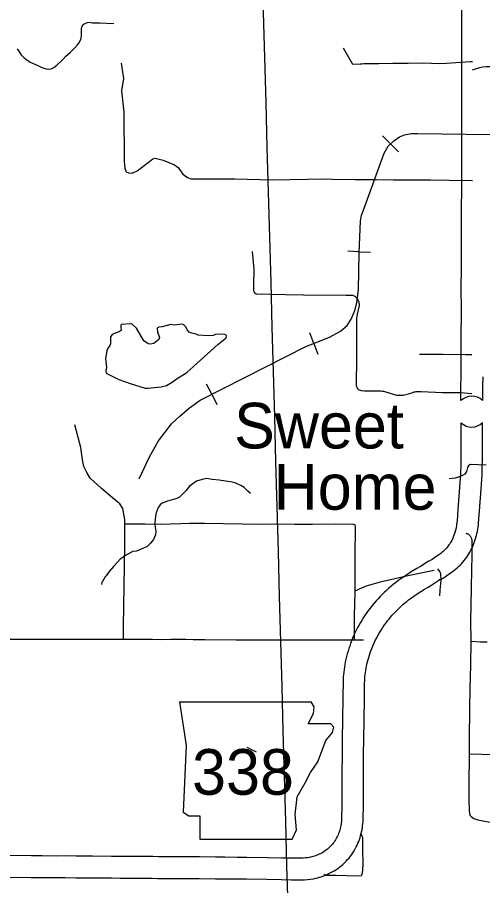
# Model space of a CAD drawing. Extents: x -19 to 366, y -4 to 359.
# Drawn here: x 156.004 to 157.023, y 186.242 to 188.145 of the extents above; entities that cross this region are included whole.
import ezdxf

# ---------------------------------------------------------------- set-up
doc = ezdxf.new("R2010")
doc.units = 0
for name, color, linetype in [('Level 10', 7, 'Continuous'), ('Level 21', 7, 'Continuous'), ('Level 24', 7, 'Continuous'), ('Level 31', 7, 'Continuous'), ('Level 32', 7, 'Continuous'), ('Level 33', 7, 'Continuous'), ('Level 34', 7, 'Continuous'), ('Level 35', 7, 'Continuous'), ('Level 40', 7, 'Continuous'), ('Level 60', 7, 'Continuous')]:
    doc.layers.add(name, color=color, linetype=linetype)

msp = doc.modelspace()

# ---------------------------------------------------------------- linework, layer by layer
at = {"layer": 'Level 10'}
for p, q in [((156.9771, 188.0296), (156.9772, 188.048)), ((156.9772, 188.048), (156.9772, 188.0485)), ((156.9771, 188.0288), (156.9771, 188.0296)), ((156.9769, 187.7872), (156.9769, 187.7872)), ((156.9758, 187.4053), (156.9758, 187.4053)), ((156.9756, 187.3574), (156.9756, 187.3574)), ((156.9753, 187.3206), (156.9753, 187.3206)), ((156.9632, 187.0194), (156.9637, 187.0215)), ((157.0088, 187.0068), (157.0094, 187.009)), ((156.9061, 186.9537), (156.9038, 186.9524)), ((156.9293, 186.9125), (156.9269, 186.9112)), ((156.7407, 186.7903), (156.7402, 186.7892)), ((156.784, 186.7714), (156.7835, 186.7702)), ((156.7125, 186.375), (156.7125, 186.3754)), ((156.7592, 186.3671), (156.7592, 186.3675)), ((156.6611, 186.259), (156.6616, 186.2592))]:
    msp.add_line(p, q, dxfattribs=at)
for points in [[(156.9772, 188.0485), (156.9776, 188.0625), (156.9776, 188.0714), (156.9775, 188.0905), (156.9775, 188.1539), (156.9774, 188.2404), (156.9777, 188.2794), (156.9773, 188.3627), (156.9769, 188.3786), (156.9759, 188.3933)], [(156.9769, 187.7872), (156.9774, 187.8811), (156.9775, 187.9705), (156.9775, 188.0148), (156.9771, 188.0288)], [(156.9758, 187.4053), (156.9758, 187.4336), (156.9762, 187.5091), (156.9761, 187.5453), (156.9766, 187.6019), (156.9766, 187.6682), (156.9768, 187.7207), (156.9769, 187.7733), (156.9769, 187.7872)], [(156.9756, 187.3574), (156.9757, 187.3651), (156.9758, 187.4053)], [(156.9753, 187.3206), (156.9753, 187.336), (156.9756, 187.3574)], [(157.023, 187.3567), (157.0227, 187.3356), (157.0226, 187.3204)], [(156.9752, 187.3048), (156.9752, 187.3054), (156.9753, 187.3206)], [(157.0226, 187.3205), (157.0226, 187.3054), (157.0226, 187.305)], [(156.9753, 187.2564), (156.9752, 187.2104), (156.975, 187.1712), (156.9747, 187.1666), (156.9741, 187.144), (156.9722, 187.1149), (156.9688, 187.0662), (156.9667, 187.0412), (156.9663, 187.0375), (156.9659, 187.0339), (156.9654, 187.0303), (156.9647, 187.0268), (156.964, 187.0232), (156.9632, 187.0194)], [(157.0094, 187.009), (157.0103, 187.0134), (157.0113, 187.018), (157.0121, 187.0228), (157.0128, 187.0276), (157.0134, 187.0323), (157.0138, 187.0369), (157.0161, 187.0625), (157.0195, 187.1117), (157.0215, 187.1419), (157.022, 187.1646), (157.0223, 187.1695), (157.0225, 187.2102), (157.0226, 187.2567)], [(156.9637, 187.0215), (156.9624, 187.0175), (156.9611, 187.0136), (156.9598, 187.0098), (156.9585, 187.0063), (156.9574, 187.0037), (156.9563, 187.0011), (156.955, 186.9985), (156.9536, 186.9959), (156.9522, 186.9935), (156.9507, 186.991), (156.9491, 186.9886), (156.9474, 186.9863), (156.9456, 186.984), (156.9438, 186.9818), (156.9419, 186.9797), (156.9399, 186.9776), (156.9378, 186.9756), (156.9357, 186.9737), (156.9335, 186.9718), (156.9312, 186.9701), (156.9289, 186.9684), (156.9266, 186.9668), (156.9232, 186.9647), (156.912, 186.9566), (156.9061, 186.9537)], [(156.9269, 186.9112), (156.9364, 186.9158), (156.9496, 186.9253), (156.9525, 186.9272), (156.9563, 186.9297), (156.9599, 186.9324), (156.9634, 186.9352), (156.9668, 186.938), (156.9702, 186.9411), (156.9734, 186.9442), (156.9765, 186.9474), (156.9796, 186.9508), (156.9824, 186.9543), (156.9852, 186.9578), (156.9879, 186.9615), (156.9904, 186.9652), (156.9928, 186.969), (156.9951, 186.9729), (156.9972, 186.9769), (156.9991, 186.9809), (157.001, 186.985), (157.0027, 186.9893), (157.0044, 186.9939), (157.0059, 186.9983), (157.0074, 187.0026), (157.0088, 187.0068)], [(156.9038, 186.9524), (156.8866, 186.9415), (156.8787, 186.9367), (156.8703, 186.9316), (156.862, 186.9263), (156.8537, 186.921), (156.8455, 186.9155), (156.8371, 186.9097), (156.8317, 186.9055), (156.8267, 186.9015), (156.8217, 186.8974), (156.8168, 186.8932), (156.8121, 186.8889), (156.8074, 186.8845), (156.8028, 186.8799), (156.7983, 186.8753), (156.7939, 186.8707), (156.7896, 186.8659), (156.7853, 186.861), (156.7811, 186.856), (156.7771, 186.8508), (156.7732, 186.8457), (156.7694, 186.8404), (156.7658, 186.8351), (156.7622, 186.8297), (156.7588, 186.8243), (156.7554, 186.8187), (156.7522, 186.8131), (156.7491, 186.8075), (156.7461, 186.8017), (156.7433, 186.7959), (156.7407, 186.7903)], [(156.7835, 186.7702), (156.786, 186.7754), (156.7884, 186.7803), (156.7909, 186.7852), (156.7935, 186.79), (156.7963, 186.7948), (156.7991, 186.7994), (156.802, 186.8041), (156.805, 186.8087), (156.8082, 186.8132), (156.8113, 186.8176), (156.8146, 186.822), (156.818, 186.8262), (156.8214, 186.8303), (156.825, 186.8345), (156.8287, 186.8386), (156.8324, 186.8426), (156.8363, 186.8465), (156.8401, 186.8503), (156.8442, 186.854), (156.8482, 186.8577), (156.8524, 186.8613), (156.8565, 186.8648), (156.8608, 186.8682), (156.8649, 186.8713), (156.8721, 186.8763), (156.8798, 186.8814), (156.8875, 186.8865), (156.8953, 186.8914), (156.9032, 186.8962), (156.9115, 186.9012), (156.9293, 186.9125)], [(156.7402, 186.7892), (156.738, 186.7839), (156.7358, 186.7783), (156.7337, 186.7727), (156.7318, 186.767), (156.7299, 186.7614), (156.7282, 186.7556), (156.7265, 186.7499), (156.7249, 186.7442), (156.7235, 186.7384), (156.722, 186.7322), (156.721, 186.7264), (156.7201, 186.7209), (156.7193, 186.7154), (156.7186, 186.7098), (156.7181, 186.7043), (156.7176, 186.6987), (156.7173, 186.6932), (156.7171, 186.6876), (156.7165, 186.6575), (156.7157, 186.6024), (156.7152, 186.5664), (156.7149, 186.5281), (156.7144, 186.4875), (156.7143, 186.4517), (156.7144, 186.4191), (156.7138, 186.3881), (156.7137, 186.3851), (156.7134, 186.3822), (156.7131, 186.3792), (156.7127, 186.376), (156.7125, 186.375)], [(156.7592, 186.3675), (156.7595, 186.3689), (156.7601, 186.3732), (156.7606, 186.3776), (156.7609, 186.382), (156.7612, 186.3865), (156.7617, 186.4187), (156.7617, 186.4517), (156.7618, 186.4871), (156.7622, 186.5277), (156.7625, 186.5659), (156.7631, 186.6017), (156.7639, 186.6567), (156.7644, 186.6862), (156.7646, 186.6908), (156.7649, 186.6955), (156.7652, 186.7001), (156.7657, 186.7046), (156.7662, 186.7092), (156.7669, 186.7137), (156.7676, 186.7183), (156.7684, 186.7226), (156.7695, 186.7272), (156.7707, 186.7321), (156.7721, 186.7371), (156.7735, 186.7421), (156.7751, 186.747), (156.7767, 186.7519), (156.7783, 186.7567), (156.7801, 186.7615), (156.782, 186.7664), (156.784, 186.7714)], [(156.7125, 186.3754), (156.7122, 186.3733), (156.7116, 186.3703), (156.7109, 186.3674), (156.7101, 186.3644), (156.7092, 186.3615), (156.7083, 186.3587), (156.7073, 186.3559), (156.7061, 186.3531), (156.7049, 186.3503), (156.7037, 186.3478), (156.7024, 186.3452), (156.7009, 186.3426), (156.6992, 186.34), (156.6975, 186.3374), (156.6957, 186.335), (156.6938, 186.3326), (156.6918, 186.3304), (156.6897, 186.3281), (156.6876, 186.3259), (156.6853, 186.3239), (156.683, 186.3219), (156.6806, 186.32), (156.6782, 186.3182), (156.6756, 186.3164), (156.6731, 186.3148), (156.6704, 186.3133), (156.6677, 186.3119), (156.665, 186.3106), (156.6624, 186.3094), (156.6598, 186.3084), (156.6571, 186.3073), (156.6543, 186.3064), (156.6515, 186.3055), (156.6486, 186.3047)], [(156.6616, 186.2592), (156.6652, 186.2602), (156.6691, 186.2614), (156.6731, 186.2628), (156.677, 186.2642), (156.6808, 186.2658), (156.6848, 186.2675), (156.6891, 186.2696), (156.6934, 186.2719), (156.6975, 186.2743), (156.7016, 186.2768), (156.7055, 186.2795), (156.7094, 186.2824), (156.7132, 186.2854), (156.7169, 186.2885), (156.7204, 186.2918), (156.7238, 186.2952), (156.7271, 186.2988), (156.7302, 186.3024), (156.7332, 186.3061), (156.7361, 186.31), (156.7388, 186.314), (156.7413, 186.318), (156.7438, 186.3222), (156.7461, 186.3266), (156.7481, 186.3308), (156.7498, 186.3348), (156.7515, 186.3389), (156.753, 186.3431), (156.7544, 186.3473), (156.7557, 186.3516), (156.7568, 186.3558), (156.7578, 186.3601), (156.7587, 186.3644), (156.7592, 186.3671)], [(156.6492, 186.3048), (156.6459, 186.304), (156.644, 186.3036), (156.64, 186.3031), (156.6351, 186.3026), (156.6301, 186.3022), (156.6251, 186.3019), (156.6201, 186.3018), (156.6151, 186.3018), (156.6101, 186.3019), (156.6045, 186.3021), (156.583, 186.3023), (156.5516, 186.303), (156.5062, 186.3039), (156.4855, 186.3038), (156.4584, 186.3044), (156.438, 186.3044), (156.4026, 186.3048), (156.3649, 186.3049), (156.3474, 186.3047), (156.3133, 186.305), (156.3009, 186.3058), (156.268, 186.3056), (156.2413, 186.3059), (156.2291, 186.306), (156.2104, 186.306), (156.1682, 186.3063), (156.1328, 186.3066), (156.1091, 186.3069), (156.0906, 186.3068), (156.0585, 186.3069), (156.0348, 186.3074), (155.9677, 186.3081)], [(155.967, 186.2608), (156.0341, 186.26), (156.058, 186.2596), (156.0905, 186.2595), (156.1089, 186.2595), (156.1323, 186.2592), (156.1678, 186.2589), (156.2101, 186.2587), (156.2289, 186.2586), (156.2409, 186.2585), (156.2679, 186.2583), (156.2994, 186.2585), (156.3115, 186.2576), (156.3475, 186.2574), (156.365, 186.2576), (156.4023, 186.2574), (156.4377, 186.2571), (156.4579, 186.2571), (156.4852, 186.2565), (156.5058, 186.2566), (156.5506, 186.2557), (156.5823, 186.255), (156.6033, 186.2548), (156.6087, 186.2545), (156.6148, 186.2544), (156.6209, 186.2545), (156.627, 186.2546), (156.6331, 186.2549), (156.6392, 186.2554), (156.6452, 186.256), (156.6522, 186.2569), (156.6572, 186.258), (156.6611, 186.259)]]:
    msp.add_lwpolyline(points, dxfattribs=at)
for centre, radius, start, end in [((156.999, 187.2798), 0.0345, 46.8767, 133.5406), ((156.9988, 187.2807), 0.0339, 226.0123, 314.7548)]:
    msp.add_arc(centre, radius, start, end, dxfattribs=at)
at = {"layer": 'Level 21'}
for p, q in [((156.359, 186.6449), (156.3734, 186.5487)), ((156.6537, 186.6336), (156.6471, 186.6447)), ((156.6521, 186.6192), (156.6537, 186.6336)), ((156.6409, 186.5968), (156.6521, 186.6192)), ((156.6906, 186.5968), (156.6409, 186.5968)), ((156.697, 186.5888), (156.6906, 186.5968)), ((156.6938, 186.5776), (156.697, 186.5888)), ((156.6794, 186.5599), (156.6938, 186.5776)), ((156.6714, 186.5391), (156.6794, 186.5599)), ((156.3734, 186.5487), (156.367, 186.4029)), ((156.6618, 186.5135), (156.6714, 186.5391)), ((156.6457, 186.4895), (156.6618, 186.5135)), ((156.6345, 186.467), (156.6457, 186.4895)), ((156.6169, 186.4366), (156.6345, 186.467)), ((156.6121, 186.3981), (156.6169, 186.4366)), ((156.367, 186.4029), (156.3798, 186.3949)), ((156.6153, 186.3645), (156.6121, 186.3981)), ((156.3798, 186.3949), (156.4038, 186.3949)), ((156.4038, 186.3949), (156.4038, 186.3437)), ((156.6057, 186.3437), (156.6153, 186.3645)), ((156.4038, 186.3437), (156.6057, 186.3437))]:
    msp.add_line(p, q, dxfattribs=at)
msp.add_lwpolyline([(156.359, 186.6449), (156.6471, 186.6447)], dxfattribs=at)
at = {"layer": 'Level 31'}
for points in [[(156.756, 188.0429), (156.758, 188.0431), (156.7627, 188.0434), (156.7953, 188.0439), (156.8263, 188.0446), (156.8594, 188.0446), (156.8933, 188.0449), (156.9286, 188.0439), (156.9438, 188.0441), (156.9952, 188.0476), (156.9962, 188.0476)], [(157.0008, 188.0294), (157.0051, 188.0315), (157.0167, 188.0348), (157.0233, 188.0361), (157.0308, 188.037), (157.0413, 188.0372), (157.057, 188.037), (157.0874, 188.0368), (157.0992, 188.0367), (157.1238, 188.0364), (157.1416, 188.0362), (157.1683, 188.0361), (157.2051, 188.0354), (157.2346, 188.0354), (157.2521, 188.0352), (157.2677, 188.0338), (157.2936, 188.0288), (157.3127, 188.0245), (157.3477, 188.0177), (157.3662, 188.0129)], [(156.4324, 187.7909), (156.48, 187.7909), (156.5619, 187.7886), (156.678, 187.7905), (156.6939, 187.7901), (156.7435, 187.7897), (156.7901, 187.7892), (156.8267, 187.7883), (156.8669, 187.7885), (156.9087, 187.7883), (156.9495, 187.7876), (157.0006, 187.7871)], [(156.518, 187.6319), (156.5217, 187.5928), (156.5218, 187.5877), (156.5211, 187.564), (156.5208, 187.5472), (156.5216, 187.5434), (156.5233, 187.5416)], [(156.5233, 187.5416), (156.5267, 187.5387), (156.5573, 187.5379), (156.5917, 187.5371), (156.6307, 187.5367), (156.7232, 187.5362), (156.7376, 187.536), (156.7431, 187.5338), (156.7439, 187.5329)], [(156.7439, 187.5329), (156.748, 187.5283), (156.7515, 187.5215), (156.7523, 187.5134), (156.7505, 187.5035), (156.7484, 187.4944), (156.7469, 187.4845), (156.7469, 187.4642), (156.7465, 187.3992), (156.7462, 187.3378), (156.7479, 187.3322), (156.7501, 187.3293), (156.7567, 187.3271), (156.7638, 187.3263)], [(156.9994, 187.4053), (156.9856, 187.405), (156.9352, 187.4057), (156.9067, 187.406), (156.8845, 187.4056)], [(156.7638, 187.3263), (156.7715, 187.3262), (156.7792, 187.326), (156.7869, 187.326), (156.7945, 187.3261), (156.7973, 187.326), (156.8, 187.3259), (156.8027, 187.3256), (156.8054, 187.3252), (156.808, 187.3248), (156.8107, 187.3242), (156.8133, 187.3235), (156.8159, 187.3227), (156.8219, 187.3205), (156.8244, 187.3195), (156.827, 187.3186), (156.8296, 187.3179), (156.8322, 187.3173), (156.8349, 187.3169), (156.8376, 187.3166), (156.8402, 187.3164), (156.8429, 187.3164), (156.8459, 187.3166), (156.8489, 187.3169), (156.8518, 187.3173), (156.8548, 187.318), (156.8576, 187.3187), (156.8605, 187.3196), (156.87, 187.3229), (156.8714, 187.3234), (156.8728, 187.3237), (156.8751, 187.3242), (156.8772, 187.3246), (156.8795, 187.3249), (156.8817, 187.325), (156.883, 187.325), (156.8845, 187.325), (156.8864, 187.3248), (156.8882, 187.3246), (156.9349, 187.3227), (156.974, 187.3223), (156.9989, 187.3205)], [(156.2361, 186.7819), (156.2365, 186.81), (156.2385, 186.943), (156.2391, 186.9915), (156.2391, 187.0348)], [(156.2391, 187.0348), (156.2525, 187.0345), (156.2834, 187.0346), (156.317, 187.0341), (156.3622, 187.0356), (156.381, 187.036), (156.4135, 187.0359), (156.4962, 187.0349), (156.532, 187.034), (156.5707, 187.0349), (156.6108, 187.0338), (156.6499, 187.0341), (156.7003, 187.0349), (156.7404, 187.0337), (156.743, 187.0329), (156.7437, 187.0298)], [(156.7437, 187.0298), (156.7434, 187.0122), (156.743, 186.9786), (156.7429, 186.9544), (156.7427, 186.9419), (156.7427, 186.917), (156.7432, 186.8872)], [(156.9863, 187.0142), (156.9876, 187.0138), (156.989, 187.0133), (156.9903, 187.0126), (156.9915, 187.0119), (156.9927, 187.0111), (156.9937, 187.0101), (156.9948, 187.0091), (156.9957, 187.008), (156.9965, 187.0068), (156.9972, 187.0056), (156.9978, 187.0043), (156.9983, 187.0029), (156.9986, 187.0015), (156.9989, 187.0001), (156.999, 186.9987), (156.9992, 186.9627), (156.9987, 186.9361), (156.9978, 186.8925), (156.9961, 186.8231), (156.9968, 186.7773)], [(156.9165, 186.9325), (156.8623, 186.9219), (156.8308, 186.9144), (156.7955, 186.9064), (156.7726, 186.8997), (156.7676, 186.8979), (156.7626, 186.896), (156.7577, 186.894), (156.7528, 186.8918), (156.748, 186.8896), (156.7432, 186.8872)], [(156.9242, 186.9362), (156.9294, 186.9299), (156.9305, 186.9261), (156.9309, 186.9111), (156.9293, 186.8892), (156.928, 186.8772)], [(156.7432, 186.8872), (156.742, 186.8576), (156.7415, 186.8343), (156.7416, 186.806), (156.7416, 186.7803)], [(155.9827, 186.7821), (156.0142, 186.7823), (156.1035, 186.7823), (156.1305, 186.7823), (156.1632, 186.7822), (156.1902, 186.782), (156.2141, 186.782), (156.2361, 186.7819)], [(156.2361, 186.7819), (156.2698, 186.7819), (156.2863, 186.7817), (156.3001, 186.7818), (156.3207, 186.7816), (156.3401, 186.7817), (156.3729, 186.7817), (156.3893, 186.7816), (156.4145, 186.7816), (156.4832, 186.7809), (156.5168, 186.7808), (156.5468, 186.7806), (156.5643, 186.7802), (156.5818, 186.7804), (156.6225, 186.7807), (156.6658, 186.7804), (156.7119, 186.7804), (156.7416, 186.7803), (156.7621, 186.7803)], [(156.9968, 186.7773), (156.996, 186.7253), (156.9955, 186.6996), (156.9951, 186.6722), (156.994, 186.631), (156.9933, 186.5625), (156.9933, 186.5305)], [(156.9968, 186.7773), (157.0181, 186.7765), (157.0329, 186.7763)], [(156.9933, 186.5305), (157.1038, 186.5277), (157.1412, 186.5345)], [(156.9933, 186.5305), (156.9932, 186.5153), (156.9923, 186.4782), (156.9924, 186.431), (156.993, 186.4057), (156.995, 186.396), (156.9977, 186.3934), (157.0032, 186.3892), (157.0125, 186.3858), (157.0196, 186.3848), (157.0548, 186.3783), (157.0846, 186.3725), (157.1064, 186.3725), (157.121, 186.379)], [(156.6754, 186.2673), (156.6811, 186.2651), (156.7022, 186.2645), (156.7489, 186.2632), (156.7578, 186.264), (156.7597, 186.2683), (156.7615, 186.2874), (156.7608, 186.3222), (156.7603, 186.3466), (156.7561, 186.3566)]]:
    msp.add_lwpolyline(points, dxfattribs=at)
at = {"layer": 'Level 32'}
for points in [[(156.255, 187.8038), (156.257, 187.804), (156.2664, 187.8083), (156.2931, 187.8289), (156.3005, 187.835), (156.3057, 187.8359), (156.3235, 187.8317), (156.3479, 187.8218), (156.3558, 187.8153), (156.3661, 187.8008), (156.3764, 187.7937), (156.3849, 187.7909), (156.4324, 187.7909)], [(156.239, 187.0443), (156.2347, 187.0685), (156.2283, 187.0789), (156.2123, 187.0917), (156.1883, 187.1121), (156.1635, 187.1345), (156.1559, 187.1469), (156.1499, 187.1601), (156.1467, 187.1753), (156.1427, 187.2018), (156.1299, 187.2518)], [(156.2391, 187.0348), (156.239, 187.0443)]]:
    msp.add_lwpolyline(points, dxfattribs=at)
at = {"layer": 'Level 33'}
for points in [[(156.1443, 188.1117), (156.1448, 188.121), (156.1462, 188.1254), (156.1497, 188.1296), (156.1537, 188.1323), (156.1576, 188.1334), (156.1609, 188.1338), (156.1684, 188.133), (156.1838, 188.1324), (156.2155, 188.1316)], [(156.0034, 188.0758), (156.0126, 188.0629), (156.0154, 188.0594), (156.0186, 188.0561), (156.0223, 188.0529), (156.0324, 188.0464), (156.0471, 188.0398), (156.0532, 188.0369), (156.0601, 188.034), (156.067, 188.032), (156.0723, 188.0315), (156.0779, 188.032), (156.0836, 188.0346), (156.0905, 188.0397), (156.1043, 188.053), (156.1105, 188.0593), (156.1196, 188.0676), (156.1284, 188.0768), (156.136, 188.0844), (156.1388, 188.0882), (156.143, 188.0959), (156.1439, 188.1001), (156.1445, 188.1042), (156.1443, 188.1117)], [(156.7171, 188.0777), (156.7377, 188.0423)], [(156.7377, 188.0423), (156.7543, 188.0428), (156.756, 188.0429)], [(156.9962, 188.0476), (157.0009, 188.0478)]]:
    msp.add_lwpolyline(points, dxfattribs=at)
at = {"layer": 'Level 34'}
msp.add_lwpolyline([(156.2312, 188.0445), (156.2364, 188.0107), (156.2322, 187.9835), (156.2368, 187.9371), (156.2382, 187.8298), (156.2392, 187.8143), (156.2425, 187.8059), (156.2495, 187.8031), (156.255, 187.8038)], dxfattribs=at)
at = {"layer": 'Level 35'}
for points in [[(156.4275, 187.4139), (156.4432, 187.4277), (156.4615, 187.4423), (156.4618, 187.4469), (156.4612, 187.4482), (156.4578, 187.4495), (156.4435, 187.4501), (156.4382, 187.4495), (156.4328, 187.4474), (156.4222, 187.4469), (156.3996, 187.4481), (156.3952, 187.4505), (156.3862, 187.4526), (156.3801, 187.4551), (156.3755, 187.4602), (156.3729, 187.4662), (156.3685, 187.4712), (156.3648, 187.4723), (156.3476, 187.47), (156.3404, 187.4716), (156.3208, 187.4663), (156.314, 187.4655), (156.3112, 187.4644), (156.3099, 187.4626), (156.3108, 187.4554), (156.315, 187.443), (156.3135, 187.4387), (156.3025, 187.43), (156.2946, 187.4285), (156.2902, 187.4293), (156.281, 187.436), (156.2646, 187.4634), (156.2551, 187.4723), (156.2507, 187.4734), (156.2331, 187.4717), (156.2309, 187.4705), (156.2306, 187.4654), (156.2311, 187.4585), (156.2247, 187.4546), (156.2142, 187.4508), (156.2108, 187.4484), (156.2082, 187.4448), (156.2078, 187.4292), (156.2062, 187.4253)], [(156.2062, 187.4253), (156.2014, 187.4186), (156.1996, 187.4136), (156.197, 187.3972), (156.1993, 187.3773), (156.1974, 187.3695), (156.1986, 187.3651), (156.2263, 187.3509), (156.2508, 187.3421), (156.2839, 187.3323), (156.2898, 187.3319), (156.3188, 187.3353), (156.3303, 187.3382), (156.343, 187.3451), (156.3539, 187.3529), (156.3752, 187.3667)], [(156.3752, 187.3667), (156.4275, 187.4139)], [(157.0304, 187.1633), (156.9955, 187.1648), (156.992, 187.1621), (156.9894, 187.1582), (156.9875, 187.1498), (156.9835, 187.1436), (156.9756, 187.1391), (156.9626, 187.135), (156.9496, 187.1337)], [(156.5147, 187.101), (156.5085, 187.1062), (156.5005, 187.1141), (156.4933, 187.119), (156.4808, 187.1243), (156.471, 187.1265), (156.46, 187.1283), (156.4456, 187.1302), (156.4305, 187.132), (156.4192, 187.1339), (156.4086, 187.1319), (156.3965, 187.1281), (156.3859, 187.1208), (156.3807, 187.1174), (156.3735, 187.1079), (156.3652, 187.0991), (156.3588, 187.093), (156.3532, 187.09), (156.343, 187.0873), (156.3324, 187.0842), (156.3214, 187.0804), (156.3165, 187.0765), (156.312, 187.0705), (156.3083, 187.0591), (156.3057, 187.0465), (156.3049, 187.0351), (156.3061, 187.0276), (156.3069, 187.0177), (156.3062, 187.0109), (156.302, 187.0002), (156.2956, 186.9926), (156.2881, 186.9854), (156.2734, 186.9785), (156.2643, 186.975), (156.2571, 186.9742), (156.2443, 186.9677), (156.2368, 186.9628), (156.2292, 186.9574), (156.2232, 186.951), (156.2142, 186.9411), (156.2051, 186.93), (156.1984, 186.9209), (156.1965, 186.9186), (156.1905, 186.9083), (156.1893, 186.9068), (156.1882, 186.9015)], [(156.5065, 186.5456), (156.527, 186.5352)]]:
    msp.add_lwpolyline(points, dxfattribs=at)
at = {"layer": 'Level 40'}
for p, q in [((156.8211, 187.8674), (156.8034, 187.8851)), ((156.8211, 187.8674), (156.8388, 187.8498)), ((156.7526, 187.631), (156.7276, 187.632)), ((156.7526, 187.631), (156.7776, 187.63)), ((156.6533, 187.4301), (156.6443, 187.4535)), ((156.6533, 187.4301), (156.6622, 187.4068)), ((156.4295, 187.3188), (156.4182, 187.3411)), ((156.4295, 187.3188), (156.4409, 187.2965))]:
    msp.add_line(p, q, dxfattribs=at)
msp.add_lwpolyline([(156.2706, 187.1337), (156.2934, 187.1815), (156.3134, 187.2165), (156.3273, 187.2355), (156.3418, 187.2538), (156.3596, 187.271), (156.3807, 187.2888), (156.4046, 187.3061), (156.5018, 187.3556), (156.6358, 187.4234), (156.6547, 187.4306), (156.6891, 187.4445), (156.7119, 187.4573), (156.7264, 187.4696), (156.7347, 187.4835), (156.743, 187.5024), (156.7475, 187.5191), (156.7508, 187.5474), (156.7525, 187.6281), (156.7553, 187.6987), (156.7575, 187.7104), (156.7653, 187.7326), (156.807, 187.8472), (156.8159, 187.8622), (156.8281, 187.8744), (156.8409, 187.8827), (156.8514, 187.8872), (156.8664, 187.89), (156.8803, 187.89), (157.0926, 187.8872)], dxfattribs=at)
msp.add_lwpolyline([(156.2706, 187.1337), (156.2934, 187.1815), (156.3134, 187.2165), (156.3273, 187.2355), (156.3418, 187.2538), (156.3596, 187.271), (156.3807, 187.2888), (156.4046, 187.3061), (156.5018, 187.3556), (156.6358, 187.4234), (156.6547, 187.4306), (156.6891, 187.4445), (156.7119, 187.4573), (156.7264, 187.4696), (156.7347, 187.4835), (156.743, 187.5024), (156.7475, 187.5191), (156.7508, 187.5474), (156.7525, 187.6281), (156.7553, 187.6987), (156.7575, 187.7104), (156.7653, 187.7326), (156.807, 187.8472), (156.8159, 187.8622), (156.8281, 187.8744), (156.8409, 187.8827), (156.8514, 187.8872), (156.8664, 187.89), (156.8803, 187.89), (157.0926, 187.8872)], dxfattribs=at)
at = {"layer": 'Level 60'}
for points in [[(0, 180.8999), (7.1228, 180.9044), (14.2457, 180.9176), (21.3685, 180.9397), (28.4912, 180.9706), (35.614, 181.0103), (42.7366, 181.0589), (49.8592, 181.1163), (56.9818, 181.1825), (64.1042, 181.2575), (71.2266, 181.3414), (78.3488, 181.4341), (85.4709, 181.5357), (92.5929, 181.646), (99.7147, 181.7652), (106.8364, 181.8933), (113.9579, 182.0301), (121.0793, 182.1758), (128.2005, 182.3303), (135.3214, 182.4936), (142.4422, 182.6658), (149.5627, 182.8468), (156.683, 183.0366), (163.8031, 183.2352), (170.9229, 183.4427), (178.0425, 183.659), (185.1617, 183.8841), (192.2807, 184.1181), (199.3994, 184.3608), (206.5178, 184.6124), (213.6359, 184.8728), (220.7537, 185.1421), (227.8711, 185.4201), (234.9881, 185.707), (242.1048, 186.0027), (249.2212, 186.3073), (256.3371, 186.6206), (263.4526, 186.9428), (270.5678, 187.2738), (277.6825, 187.6136), (284.7968, 187.9622), (291.9107, 188.3197), (299.0241, 188.6859), (306.1371, 189.061), (313.2495, 189.4449), (320.3615, 189.8377), (327.4731, 190.2392), (334.5841, 190.6495), (341.6946, 191.0687)], [(161.4532, 2.0533), (161.2336, 10.6702), (161.0133, 19.2873), (160.7922, 27.9044), (160.5704, 36.5217), (160.3478, 45.1392), (160.1245, 53.7568), (159.9003, 62.3745), (159.6754, 70.9923), (159.4498, 79.6103), (159.2234, 88.2284), (158.9962, 96.8466), (158.7683, 105.465), (158.5396, 114.0835), (158.3102, 122.7022), (158.08, 131.321), (157.849, 139.9399), (157.6173, 148.559), (157.3849, 157.1782), (157.1517, 165.7975), (156.9177, 174.417), (156.683, 183.0366), (156.511, 189.3363)]]:
    msp.add_spline(points, degree=3, dxfattribs=at)

# ---------------------------------------------------------------- texts
at = {"layer": 'Level 21'}
msp.add_text('338', height=0.1, dxfattribs=at).set_placement((156.3865, 186.4411))
at = {"layer": 'Level 24'}
for s, p in [('Sweet', (156.4786, 187.2)), ('Home', (156.5652, 187.0657))]:
    msp.add_text(s, height=0.1, dxfattribs=at).set_placement(p)

doc.saveas('drawing.dxf')
